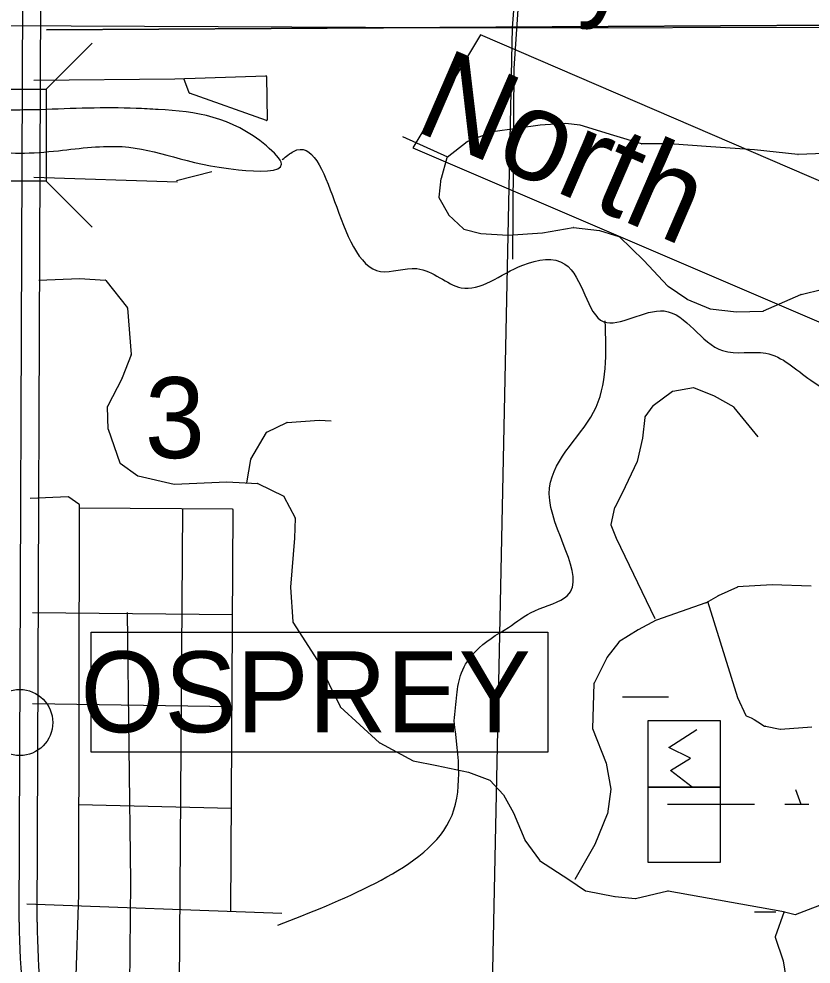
# Model space of a CAD drawing. Extents: x 408847 to 817539, y 923858 to 1151780.
# Drawn here: x 496772 to 501184, y 1041018 to 1046278 of the extents above; entities that cross this region are included whole.
import ezdxf

# ---------------------------------------------------------------- set-up
doc = ezdxf.new("R2010")
doc.units = 0
for name, color, linetype in [('Airport Names', 7, 'Continuous'), ('Bridges', 7, 'Continuous'), ('Culture', 7, 'Continuous'), ('Lakes and Ponds', 7, 'Continuous'), ('Level 39', 7, 'Continuous'), ('Level 42', 7, 'Continuous'), ('Level 43', 7, 'Continuous'), ('Level 6', 7, 'Continuous'), ('Local Roads Paved', 7, 'Continuous'), ('Local Roads Related Text', 7, 'Continuous'), ('Narrow River Creek and Branch and Slough', 7, 'Continuous'), ('Section Lines', 7, 'Continuous'), ('Swamps', 7, 'Continuous'), ('Town Centers', 7, 'Continuous'), ('Township  and Range lines', 7, 'Continuous'), ('US Routes Highway Center Lines', 7, 'Continuous')]:
    doc.layers.add(name, color=color, linetype=linetype)

msp = doc.modelspace()

# ---------------------------------------------------------------- linework, layer by layer
at = {"layer": 'Airport Names'}
msp.add_lwpolyline([(498967.1, 1045560.5), (504068.8, 1043376.5), (504402.9, 1044010), (499343.4, 1046189)], close=True, dxfattribs=at)
at = {"layer": 'Bridges'}
for p, q in [((496924, 1045887.5), (497180, 1046143.5)), ((496924, 1045375.5), (497180, 1045119.5))]:
    msp.add_line(p, q, dxfattribs=at)
msp.add_lwpolyline([(496668, 1045375.5), (496668, 1045887.5), (496924, 1045887.5), (496924, 1045375.5)], close=True, dxfattribs=at)
at = {"layer": 'Culture'}
for p, q in [((500277.7, 1042002), (500277.7, 1042373)), ((500277.7, 1042373), (500677.9, 1042373)), ((500677.9, 1042373), (500677.9, 1042002)), ((500677.9, 1042002), (500277.7, 1042002))]:
    msp.add_line(p, q, dxfattribs=at)
msp.add_lwpolyline([(500521.9, 1042002.4), (500401.4, 1042096.5), (500513.1, 1042164.2), (500392.6, 1042223), (500548.4, 1042323)], dxfattribs=at)
msp.add_lwpolyline([(500277.7, 1042002), (500677.9, 1042002), (500677.9, 1041583.3), (500277.7, 1041583.3)], close=True, dxfattribs=at)
at = {"layer": 'Lakes and Ponds'}
for points in [[(496891.6, 1045772.9), (496816.7, 1045771.8), (496741.8, 1045770.5), (496592.1, 1045768.8)], [(496993, 1045545), (497347.9, 1045567.3), (497994.9, 1045438.9), (498235.1, 1045470.7), (498151.2, 1045571), (497548.9, 1045774), (497424.8, 1045780.2), (496891.6, 1045772.9)], [(496587.6, 1045543.5), (496776.3, 1045531.4), (496993, 1045545)]]:
    msp.add_spline(points, degree=3, dxfattribs=at)
at = {"layer": 'Level 39'}
msp.add_lwpolyline([(497174.8, 1042866.3), (499718.3, 1042866.3), (499718.3, 1042198.2), (497174.8, 1042198.2)], close=True, dxfattribs=at)
at = {"layer": 'Level 6'}
msp.add_line((496874.6, 1041251.2), (496901.1, 1048330.9), dxfattribs=at)
for radius in [3700, 3500]:
    msp.add_arc((500374.6, 1041238.1), radius, 179.7855, 205.5634, dxfattribs=at)
at = {"layer": 'Local Roads Paved'}
for p, q in [((496926.9, 1046217.5), (503514.7, 1046256)), ((503514.7, 1046256), (496926.9, 1046217.5)), ((503514.7, 1046256), (496926.9, 1046217.5)), ((497641.1, 1045945), (498147.8, 1045961.6)), ((497641.1, 1045945), (498147.8, 1045961.6)), ((498151.9, 1045957.7), (498155.9, 1045716.2)), ((498151.9, 1045957.7), (498155.9, 1045716.2)), ((496856.6, 1045937.6), (497641.1, 1045945)), ((497720, 1045867.2), (497691.6, 1045946.7)), ((497720, 1045867.2), (497691.6, 1045946.7)), ((498150.6, 1045712.4), (497722.4, 1045864.8)), ((498150.6, 1045712.4), (497722.4, 1045864.8)), ((499675.6, 1045687.1), (499412.5, 1045649.5)), ((499817.8, 1045695.5), (499676, 1045687.1)), ((499897.3, 1045687.1), (499818.5, 1045695.4)), ((500086, 1045628.5), (499898.1, 1045687)), ((499411.7, 1045649.2), (499270.3, 1045595.2)), ((498909.7, 1045624.3), (499160.4, 1045509.9)), ((499269.3, 1045594.6), (499157.8, 1045507.8)), ((500240.4, 1045582.6), (500086.1, 1045628.5)), ((500395.7, 1045582.4), (500241.5, 1045582.4)), ((500626.1, 1045565.6), (500396, 1045582.4)), ((500868.8, 1045548.9), (500626.1, 1045565.6)), ((501111.4, 1045523.8), (500869, 1045548.9)), ((501337.7, 1045532.1), (501112, 1045523.8)), ((499156.4, 1045505.7), (499123.3, 1045390)), ((497649.5, 1045379.6), (497846.2, 1045429.9)), ((496856.6, 1045397.3), (497656.2, 1045372.2)), ((499123.2, 1045389.4), (499110.8, 1045286.3)), ((499111.3, 1045283.9), (499164.8, 1045189.2)), ((499165.5, 1045188.3), (499248.1, 1045109.8)), ((499249.8, 1045108.9), (499344.7, 1045084.1)), ((499688.6, 1045088.2), (499859.4, 1045117.4)), ((499860.6, 1045117.4), (500006.2, 1045100.8)), ((499345.5, 1045084), (499495.6, 1045075.6)), ((499496, 1045075.6), (499688.2, 1045088.2)), ((500006.9, 1045100.6), (500114.4, 1045067.5)), ((500116.1, 1045066.6), (500253.4, 1044933.3)), ((500253.6, 1044933.1), (500387.2, 1044791.1)), ((496883.6, 1044824.3), (497109.5, 1044832.7)), ((496883.6, 1044824.3), (497109.5, 1044832.7)), ((497109.9, 1044832.7), (497254.4, 1044824.4)), ((497109.9, 1044832.7), (497254.4, 1044824.4)), ((497257.3, 1044822.9), (497376.8, 1044670.3)), ((497257.3, 1044822.9), (497376.8, 1044670.3)), ((500387.8, 1044790.6), (500491.8, 1044719.8)), ((500919.8, 1044652.9), (501128.1, 1044744.6)), ((501128.8, 1044744.8), (501249.7, 1044774)), ((500492.5, 1044719.4), (500621.4, 1044665.4)), ((497377.7, 1044668.1), (497398.4, 1044410.6)), ((497377.7, 1044668.1), (497398.4, 1044410.6)), ((500622.5, 1044665.1), (500768.1, 1044648.4)), ((500768.7, 1044648.4), (500918.3, 1044652.6)), ((497398.2, 1044408.8), (497348.4, 1044280)), ((497398.2, 1044408.8), (497348.4, 1044280)), ((497348.2, 1044279.6), (497265.1, 1044121.6)), ((497348.2, 1044279.6), (497265.1, 1044121.6)), ((500528.7, 1044225.2), (500413.5, 1044204.6)), ((500528.7, 1044225.2), (500413.5, 1044204.6)), ((500646.7, 1044179.4), (500530.9, 1044225)), ((500646.7, 1044179.4), (500530.9, 1044225)), ((500411.8, 1044203.9), (500304.2, 1044125.2)), ((500411.8, 1044203.9), (500304.2, 1044125.2)), ((500755.2, 1044116.9), (500647.3, 1044179.2)), ((500755.2, 1044116.9), (500647.3, 1044179.2)), ((497264.6, 1044119.6), (497268.7, 1043995.6)), ((497264.6, 1044119.6), (497268.7, 1043995.6)), ((500303.4, 1044124.4), (500258.3, 1044062.9)), ((500303.4, 1044124.4), (500258.3, 1044062.9)), ((500889.8, 1043953.1), (500756.3, 1044115.9)), ((500889.8, 1043953.1), (500756.3, 1044115.9)), ((500257.6, 1044061), (500245.2, 1043945)), ((500257.6, 1044061), (500245.2, 1043945)), ((498153.1, 1043978.8), (498264.4, 1044032.4)), ((498265.8, 1044032.8), (498444.8, 1044045.3)), ((498445.3, 1044045.3), (498512, 1044041.1)), ((497269, 1043994.4), (497335.3, 1043807.7)), ((497269, 1043994.4), (497335.3, 1043807.7)), ((498064.5, 1043828.1), (498151.4, 1043977.2)), ((500245.1, 1043944.5), (500215.9, 1043815.4)), ((500245.1, 1043944.5), (500215.9, 1043815.4)), ((497336.8, 1043805.8), (497435.5, 1043735.8)), ((497336.8, 1043805.8), (497435.5, 1043735.8)), ((498041.5, 1043696.4), (498064, 1043826.8)), ((500215.6, 1043814.5), (500132.1, 1043639.1)), ((500215.6, 1043814.5), (500132.1, 1043639.1)), ((497437, 1043735.2), (497636.6, 1043689.4)), ((497437, 1043735.2), (497636.6, 1043689.4)), ((497637.7, 1043689.3), (497930, 1043701.8)), ((497637.7, 1043689.3), (497930, 1043701.8)), ((497930.3, 1043701.8), (498101, 1043693.5)), ((497930.3, 1043701.8), (498101, 1043693.5)), ((498102.5, 1043693.1), (498247.1, 1043622.8)), ((498102.5, 1043693.1), (498247.1, 1043622.8)), ((500132.1, 1043639), (500090.5, 1043559.9)), ((500132.1, 1043639), (500090.5, 1043559.9)), ((496835.7, 1043611.9), (497047.8, 1043620.2)), ((497050.3, 1043619.5), (497106.1, 1043579.6)), ((498248.9, 1043621.1), (498310.6, 1043501.7)), ((498248.9, 1043621.1), (498310.6, 1043501.7)), ((497107.8, 1043576.3), (497103.6, 1041404.7)), ((497962.3, 1043549.8), (497107.8, 1043556.2)), ((497683.6, 1043551.9), (497664.7, 1040805.5)), ((497953.7, 1041310.7), (497966.3, 1043545.8)), ((500090.1, 1043558.9), (500069.6, 1043464.3)), ((500090.1, 1043558.9), (500069.6, 1043464.3)), ((498311.1, 1043499.8), (498306.9, 1043387.7)), ((498311.1, 1043499.8), (498306.9, 1043387.7)), ((500069.8, 1043462), (500098.6, 1043387.7)), ((500069.8, 1043462), (500098.6, 1043387.7)), ((498306.9, 1043387.7), (498285.3, 1043116.6)), ((500098.6, 1043387.7), (500314.2, 1042941.1)), ((498285.3, 1043116), (498297.8, 1042922.6)), ((500774, 1043116.7), (500666, 1043066.8)), ((500967, 1043129.5), (500775.4, 1043117)), ((501184.5, 1043121.2), (500967.5, 1043129.5)), ((500665.7, 1043066.6), (500599.2, 1043029.2)), ((500598.5, 1043028.9), (500322.9, 1042932.8)), ((500607.2, 1043037.4), (500774.6, 1042501.6)), ((496848.2, 1042975.3), (497963, 1042963.5)), ((497375.7, 1042975.3), (497394.9, 1041476.6)), ((498298.4, 1042920.7), (498435.9, 1042708.1)), ((500322.3, 1042932.5), (500222.2, 1042878.3)), ((500222, 1042878.2), (500113.9, 1042811.6)), ((500112.8, 1042810.6), (500046.5, 1042723.6)), ((498436.1, 1042707.7), (498561.2, 1042451.1)), ((500046.1, 1042723), (499975.5, 1042581.7)), ((499975.1, 1042580), (499966.8, 1042329.6)), ((500774.8, 1042501.1), (500820.1, 1042402.2)), ((496848.2, 1042468.5), (497960.1, 1042451.2)), ((498562.1, 1042449.9), (498781, 1042249.7)), ((500822.2, 1042400.2), (500849.9, 1042388.3)), ((500850.1, 1042388.2), (500866.6, 1042379.9)), ((500866.9, 1042379.8), (500887.6, 1042367.3)), ((499966.8, 1042329.6), (500043.3, 1042136.6)), ((500887.8, 1042367.2), (500924.4, 1042342.8)), ((500926.6, 1042342.2), (500929.2, 1042342.2)), ((500930, 1042342.1), (501012.8, 1042325.5)), ((501013.8, 1042325.4), (501189, 1042338)), ((498781.8, 1042249.1), (498967.9, 1042149.1)), ((498969.1, 1042148.7), (499100.3, 1042123.7)), ((499100.4, 1042123.7), (499275.9, 1042086)), ((500043.6, 1042135.8), (500068.5, 1041992.4)), ((499276.4, 1042085.9), (499394.6, 1042042.3)), ((499396.1, 1042041.3), (499470.5, 1041960.7)), ((499471.1, 1041959.9), (499527.2, 1041860)), ((500068.5, 1041991.1), (500049.8, 1041854)), ((497956.9, 1041884.7), (497104.6, 1041904.4)), ((499527.4, 1041859.6), (499590, 1041709.5)), ((500049.6, 1041853.1), (499980.8, 1041684.2)), ((499590.4, 1041708.7), (499671.3, 1041596.6)), ((499980.6, 1041683.7), (499867.7, 1041489.2)), ((499672.4, 1041595.5), (499835, 1041489.2)), ((499835, 1041489.1), (499928.5, 1041426.8)), ((497394.9, 1041476.6), (497388.4, 1040816.9)), ((499930, 1041426.2), (500092.3, 1041394.9)), ((500206.2, 1041382.5), (500386.8, 1041426.1)), ((500388.4, 1041426.2), (501021.7, 1041313.3)), ((497103.6, 1041404.7), (497085.5, 1040813)), ((500092.6, 1041394.9), (500204.8, 1041382.4)), ((501098.3, 1041294.8), (501392.2, 1041407.5)), ((498236.3, 1041300.7), (496817.2, 1041350.9)), ((501033.7, 1041310.3), (500984.6, 1041170)), ((501022, 1041313.2), (501095.9, 1041294.7)), ((500984.6, 1041167.5), (501028, 1041037.1)), ((501028.2, 1041036.5), (501059.5, 1040842.1))]:
    msp.add_line(p, q, dxfattribs=at)
for centre, start, end in [((498147.9, 1045957.6), 0.9544, 91.8788), ((498147.9, 1045957.6), 0.9544, 91.8788), ((497723.8, 1045868.6), 199.6448, 250.407), ((497723.8, 1045868.6), 199.6448, 250.407), ((498151.9, 1045716.2), 250.407, 0.9544), ((498151.9, 1045716.2), 250.407, 0.9544), ((499676.2, 1045683.1), 93.3681, 98.1341), ((499818.1, 1045691.5), 83.988, 93.3681), ((499896.9, 1045683.2), 72.7104, 83.988), ((499413.1, 1045645.5), 98.1341, 110.9341), ((499271.7, 1045591.4), 110.9341, 127.8889), ((500087.2, 1045632.3), 252.7104, 253.4351), ((500241.5, 1045586.4), 253.4351, 270), ((500395.7, 1045578.4), 85.8383, 90), ((500626.4, 1045569.6), 265.8383, 266.0528), ((500868.5, 1045544.9), 84.0909, 86.0528), ((499160.2, 1045504.6), 127.8889, 164.0622), ((501111.8, 1045527.8), 264.0909, 272.1222), ((499127.2, 1045388.9), 164.0622, 173.1606), ((499114.8, 1045285.8), 173.1606, 209.4636), ((499168.3, 1045191.2), 209.4636, 226.4545), ((499250.8, 1045112.7), 226.4545, 255.3721), ((499860.1, 1045113.5), 83.477, 99.6935), ((499345.7, 1045088), 255.3721, 266.8186), ((499495.8, 1045079.6), 266.8186, 273.7333), ((499687.9, 1045092.2), 273.7333, 279.6935), ((500005.7, 1045096.8), 72.8892, 83.477), ((500113.3, 1045063.7), 45.8671, 72.8892), ((500250.7, 1044930.4), 43.25, 45.8671), ((497109.6, 1044828.7), 86.7279, 92.1222), ((497109.6, 1044828.7), 86.7279, 92.1222), ((497254.2, 1044820.4), 38.0749, 86.7279), ((497254.2, 1044820.4), 38.0749, 86.7279), ((500390.1, 1044793.9), 223.25, 235.771), ((501129.7, 1044740.9), 103.577, 113.7601), ((500494, 1044723.1), 235.771, 247.2388), ((497373.7, 1044667.8), 4.6084, 38.0749), ((497373.7, 1044667.8), 4.6084, 38.0749), ((500622.9, 1044669.1), 247.2388, 263.477), ((500768.6, 1044652.4), 263.477, 271.5919), ((500918.2, 1044656.6), 271.5919, 293.7601), ((497394.5, 1044410.3), 338.8484, 4.6084), ((497394.5, 1044410.3), 338.8484, 4.6084), ((497344.6, 1044281.5), 332.2533, 338.8484), ((497344.6, 1044281.5), 332.2533, 338.8484), ((500529.4, 1044221.2), 68.5425, 100.1296), ((500529.4, 1044221.2), 68.5425, 100.1296), ((500414.2, 1044200.7), 100.1296, 126.1718), ((500414.2, 1044200.7), 100.1296, 126.1718), ((500645.3, 1044175.7), 60.006, 68.5425), ((500645.3, 1044175.7), 60.006, 68.5425), ((497268.6, 1044119.8), 152.2533, 181.9082), ((497268.6, 1044119.8), 152.2533, 181.9082), ((500306.6, 1044122), 126.1718, 143.7598), ((500306.6, 1044122), 126.1718, 143.7598), ((500753.2, 1044113.4), 39.3553, 60.006), ((500753.2, 1044113.4), 39.3553, 60.006), ((500261.6, 1044060.5), 143.7598, 173.8875), ((500261.6, 1044060.5), 143.7598, 173.8875), ((498266.1, 1044028.8), 93.9929, 115.7212), ((498445.1, 1044041.3), 86.4219, 93.9929), ((497272.7, 1043995.8), 181.9082, 199.5641), ((497272.7, 1043995.8), 181.9082, 199.5641), ((498154.9, 1043975.2), 115.7212, 149.756), ((500241.2, 1043945.4), 347.2818, 353.8875), ((500241.2, 1043945.4), 347.2818, 353.8875), ((497339.1, 1043809.1), 199.5641, 234.6753), ((497339.1, 1043809.1), 199.5641, 234.6753), ((498067.9, 1043826.1), 149.756, 170.2224), ((500212, 1043816.2), 334.5478, 347.2818), ((500212, 1043816.2), 334.5478, 347.2818), ((497437.9, 1043739.1), 234.6753, 257.0864), ((497437.9, 1043739.1), 234.6753, 257.0864), ((497637.5, 1043693.3), 257.0864, 272.4553), ((497637.5, 1043693.3), 257.0864, 272.4553), ((497930.2, 1043697.8), 87.2059, 92.4553), ((497930.2, 1043697.8), 87.2059, 92.4553), ((498100.8, 1043689.5), 64.0822, 87.2059), ((498100.8, 1043689.5), 64.0822, 87.2059), ((500128.5, 1043640.8), 332.2533, 334.5478), ((500128.5, 1043640.8), 332.2533, 334.5478), ((497048, 1043616.2), 54.4488, 92.2469), ((498245.4, 1043619.3), 27.3382, 64.0822), ((498245.4, 1043619.3), 27.3382, 64.0822), ((497103.8, 1043576.3), 359.8897, 54.4488), ((497962.3, 1043545.8), 359.6774, 89.5754), ((500094, 1043558.1), 152.2533, 167.7412), ((500094, 1043558.1), 152.2533, 167.7412), ((498307.1, 1043499.9), 357.88, 27.3382), ((498307.1, 1043499.9), 357.88, 27.3382), ((500073.5, 1043463.4), 167.7412, 201.2408), ((500073.5, 1043463.4), 167.7412, 201.2408), ((498289.3, 1043116.3), 175.4421, 183.6895), ((500775.7, 1043113), 93.7333, 114.786), ((500967.3, 1043125.5), 87.7963, 93.7333), ((500667.7, 1043063.2), 114.786, 119.37), ((500597.2, 1043032.7), 289.2216, 299.37), ((498301.8, 1042922.8), 183.6895, 212.8922), ((500324.2, 1042929), 109.2216, 118.4549), ((500224.1, 1042874.8), 118.4549, 121.6203), ((500116, 1042808.2), 121.6203, 142.7099), ((498432.5, 1042706), 25.9921, 32.8922), ((500049.7, 1042721.2), 142.7099, 153.4464), ((499979.1, 1042579.9), 153.4464, 178.0918), ((500778.4, 1042502.7), 197.3459, 204.6127), ((498564.8, 1042452.8), 205.9921, 227.5495), ((500823.7, 1042403.9), 204.6127, 246.791), ((500848.4, 1042384.6), 63.4235, 66.791), ((500864.9, 1042376.3), 59.0236, 63.4235), ((500885.6, 1042363.9), 56.2967, 59.0236), ((500926.6, 1042346.2), 236.2967, 270), ((500929.2, 1042338.2), 78.6846, 90), ((501013.6, 1042329.4), 258.6846, 274.0877), ((498783.7, 1042252.6), 227.5495, 241.7572), ((498969.8, 1042152.6), 241.7572, 259.2104), ((499099.6, 1042119.8), 77.8994, 79.2104), ((500039.6, 1042135.2), 9.861, 21.6497), ((499275.1, 1042082.1), 69.7658, 77.8994), ((499393.2, 1042038.6), 42.6951, 69.7658), ((499467.6, 1041958), 29.3455, 42.6951), ((500064.6, 1041991.7), 352.2387, 9.861), ((499523.7, 1041858.1), 22.6097, 29.3455), ((500045.9, 1041854.6), 337.8437, 352.2387), ((499593.7, 1041711), 202.6097, 215.8241), ((499977.1, 1041685.7), 329.8711, 337.8437), ((499674.6, 1041598.9), 215.8241, 236.8084), ((499832.8, 1041485.8), 56.2967, 56.8084), ((499930.8, 1041430.1), 236.2967, 259.1092), ((500387.7, 1041422.2), 79.89, 103.577), ((500093.1, 1041398.9), 259.1092, 263.6567), ((500205.3, 1041386.4), 263.6567, 283.577), ((501021, 1041309.3), 75.957, 79.89), ((501096.9, 1041298.6), 255.957, 290.9653), ((500988.4, 1041168.7), 160.7189, 198.4264), ((501024.2, 1041035.9), 9.1578, 18.4264)]:
    msp.add_arc(centre, 4, start, end, dxfattribs=at)
at = {"layer": 'Narrow River Creek and Branch and Slough'}
msp.add_lwpolyline([(499858.1, 1060490.5), (499862.7, 1060250), (499992.7, 1060173.7), (500296.5, 1059776.6), (500303.7, 1059145.6), (499882.6, 1058484.9), (499879.5, 1051164.5), (499528.8, 1046002.1), (499521.5, 1044940.3)], dxfattribs=at)
for points in [[(498239.6, 1045495.5), (498301.2, 1045540.8), (498786.8, 1044873.1), (498989, 1044888.8), (499235.1, 1044782.4), (499579.5, 1044908.2), (499813.7, 1044913.9), (500029.5, 1044593.1), (500365.9, 1044652.8), (500691.9, 1044432.1), (500932, 1044417.8), (501182.1, 1044267.2), (503128.7, 1043433.5), (503132.7, 1043419.5)], [(499499.3, 1042890.8), (499645, 1042983.9), (499827.2, 1043069), (499726, 1043636), (499972.9, 1044089.7), (500037.5, 1044597.1)], [(499196.4, 1042371.6), (499211.1, 1042516.6), (499237.4, 1042639.8), (499314.6, 1042758.1), (499499.3, 1042890.8)], [(498213.8, 1041235.5), (498758.6, 1041469.3), (499171.4, 1041817.4), (499196.4, 1042371.6)]]:
    msp.add_spline(points, degree=3, dxfattribs=at)
at = {"layer": 'Section Lines'}
for p, q in [((499522.2, 1046228.2), (499891.8, 1051445)), ((499404.7, 1040679.9), (499522.2, 1046228.2))]:
    msp.add_line(p, q, dxfattribs=at)
at = {"layer": 'Swamps'}
msp.add_line((500383.9, 1041908.5), (500868.3, 1041908.5), dxfattribs=at)
for points in [[(500134.2, 1042505.9), (500389.8, 1042505.9)], [(501097, 1041989.8), (501127.5, 1041908.5)], [(501037.4, 1041908.5), (501172.6, 1041908.5)], [(500869.2, 1041308.5), (500987.6, 1041308.5)]]:
    msp.add_lwpolyline(points, dxfattribs=at)
at = {"layer": 'Town Centers'}
msp.add_circle((496777.4, 1042362.5), 184, dxfattribs=at)
at = {"layer": 'Township  and Range lines'}
for p, q in [((495454.3, 1046247.9), (499522.2, 1046228.2)), ((499522.2, 1046228.2), (504923.1, 1046243.2))]:
    msp.add_line(p, q, dxfattribs=at)
at = {"layer": 'US Routes Highway Center Lines'}
msp.add_line((496774.6, 1041251.6), (496801.1, 1048331.3), dxfattribs=at)
msp.add_arc((500374.6, 1041238.1), 3600, 179.7855, 205.5634, dxfattribs=at)

# ---------------------------------------------------------------- texts
at = {"layer": 'Level 39'}
msp.add_text('OSPREY', height=450, rotation=360, dxfattribs=at).set_placement((497115.1, 1042308.5))
at = {"layer": 'Level 42'}
msp.add_text('North', height=500, rotation=336.6148, dxfattribs=at).set_placement((498962.4, 1045662.4))
at = {"layer": 'Level 43'}
msp.add_text('3', height=450, rotation=359.9063, dxfattribs=at).set_placement((497473.6, 1043834.6))
at = {"layer": 'Local Roads Related Text'}
msp.add_text('Preymore  St.', height=450, rotation=0.2715, dxfattribs=at).set_placement((498944.8, 1046350.2))

doc.saveas('drawing.dxf')
